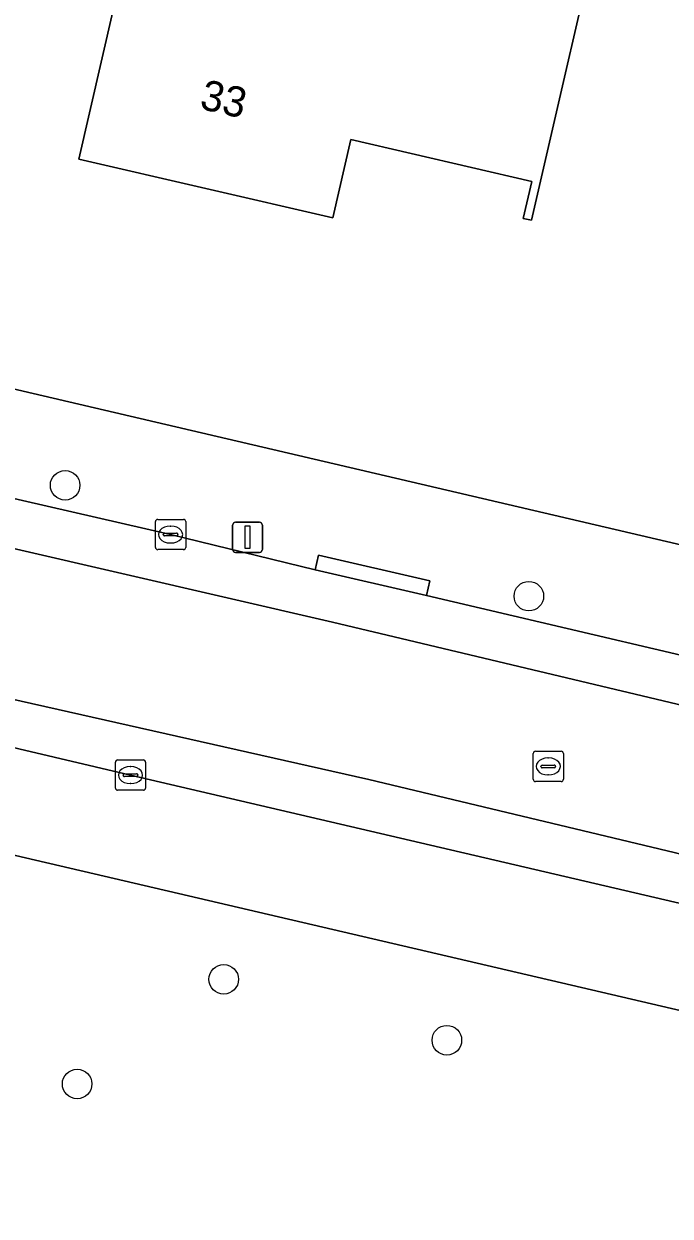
# Model space of a CAD drawing. Extents: x 162184 to 163154, y 385507 to 386516.
# Drawn here: x 162527.25 to 162548.63, y 385675.25 to 385714.66 of the extents above; entities that cross this region are included whole.
import ezdxf

# ---------------------------------------------------------------- set-up
doc = ezdxf.new("R2010")
doc.units = 0
for name, color, linetype in [('IMGEO_Boom', 7, 'Continuous'), ('IMGEO_Erf', 7, 'Continuous'), ('IMGEO_Groenvoorziening', 7, 'Continuous'), ('IMGEO_Kolk', 7, 'Continuous'), ('IMGEO_Lichtmast', 7, 'Continuous'), ('IMGEO_Pand', 7, 'Continuous'), ('IMGEO_Pand_nummerreeks', 7, 'Continuous'), ('IMGEO_Rijbaan_lokaal_gesloten', 7, 'Continuous'), ('IMGEO_Rioolput', 7, 'Continuous'), ('IMGEO_Voetpad_open', 7, 'Continuous')]:
    doc.layers.add(name, color=color, linetype=linetype)

msp = doc.modelspace()

# ---------------------------------------------------------------- linework, layer by layer
at = {"layer": 'IMGEO_Boom'}
for centre in [(162528.619, 385699.41), (162543.958, 385695.746), (162533.865, 385683.081), (162541.246, 385681.067), (162529.016, 385679.622)]:
    msp.add_circle(centre, 0.489, dxfattribs=at)
at = {"layer": 'IMGEO_Erf'}
msp.add_lwpolyline([(162478.146, 385714.062), (162478.381, 385713.959), (162478.624, 385713.877), (162478.764, 385713.841), (162500, 385708.882), (162617.624, 385681.414), (162624.775, 385679.694), (162625.131, 385679.628), (162625.491, 385679.594), (162625.852, 385679.592), (162626.213, 385679.622), (162626.569, 385679.685), (162626.918, 385679.779), (162627.258, 385679.904), (162627.585, 385680.059), (162627.897, 385680.242), (162628.191, 385680.452), (162628.465, 385680.688), (162628.717, 385680.948), (162628.945, 385681.229), (162629.147, 385681.529), (162629.224, 385681.661), (162660.237, 385737.235)], dxfattribs=at)
msp.add_lwpolyline([(162545.173, 385713.042), (162544.047, 385708.17), (162543.771, 385708.233), (162544.054, 385709.456), (162538.067, 385710.839), (162537.47, 385708.254), (162529.072, 385710.194), (162530.198, 385715.066), (162531.216, 385719.474), (162538.062, 385717.892), (162539.069, 385722.247), (162546.882, 385720.442)], close=True, dxfattribs=at)
at = {"layer": 'IMGEO_Groenvoorziening'}
msp.add_lwpolyline([(162551.664, 385652.492), (162554.918, 385680.665), (162529.911, 385686.486), (162510.409, 385691.03)], dxfattribs=at)
at = {"layer": 'IMGEO_Kolk'}
for p, q in [((162531.606, 385697.357), (162531.606, 385698.209)), ((162531.681, 385698.283), (162532.533, 385698.283)), ((162532.094, 385698.063), (162532.119, 385698.063)), ((162532.607, 385698.209), (162532.607, 385697.357)), ((162531.865, 385697.777), (162531.865, 385697.789)), ((162532.303, 385697.74), (162531.905, 385697.74)), ((162531.908, 385697.826), (162532.306, 385697.826)), ((162532.349, 385697.789), (162532.349, 385697.777)), ((162532.533, 385697.283), (162531.681, 385697.283)), ((162532.117, 385697.503), (162532.092, 385697.503)), ((162530.281, 385689.405), (162530.281, 385690.257)), ((162530.356, 385690.331), (162531.208, 385690.331)), ((162530.769, 385690.111), (162530.794, 385690.111)), ((162531.282, 385690.257), (162531.282, 385689.405)), ((162530.54, 385689.825), (162530.54, 385689.837)), ((162530.978, 385689.788), (162530.58, 385689.788)), ((162530.583, 385689.874), (162530.981, 385689.874)), ((162531.024, 385689.837), (162531.024, 385689.825)), ((162531.208, 385689.331), (162530.356, 385689.331)), ((162530.792, 385689.551), (162530.767, 385689.551))]:
    msp.add_line(p, q, dxfattribs=at)
for points in [[(162531.606, 385697.357), (162531.606, 385698.209)], [(162531.681, 385698.283), (162532.533, 385698.283)], [(162532.607, 385698.209), (162532.607, 385697.357)], [(162532.533, 385697.283), (162531.681, 385697.283)], [(162530.281, 385689.405), (162530.281, 385690.257)], [(162530.356, 385690.331), (162531.208, 385690.331)], [(162531.282, 385690.257), (162531.282, 385689.405)], [(162531.208, 385689.331), (162530.356, 385689.331)]]:
    msp.add_lwpolyline(points, dxfattribs=at)
for centre, radius, start, end in [((162531.683, 385698.207), 0.0765, 91.552, 178.448), ((162531.683, 385698.207), 0.0765, 91.552, 178.448), ((162532.531, 385698.207), 0.0765, 1.552, 88.448), ((162532.531, 385698.207), 0.0765, 1.552, 88.448), ((162531.905, 385697.786), 0.0403, 85.8775, 175.7526), ((162531.902, 385697.776), 0.0366, 178.938, 274.7102), ((162532.306, 385697.783), 0.043, 264.8664, 352.4533), ((162532.31, 385697.788), 0.0386, 1.7309, 96.639), ((162531.683, 385697.359), 0.0765, 181.552, 268.448), ((162531.683, 385697.359), 0.0765, 181.552, 268.448), ((162532.531, 385697.359), 0.0765, 271.552, 358.448), ((162532.531, 385697.359), 0.0765, 271.552, 358.448), ((162530.358, 385690.255), 0.0765, 91.552, 178.448), ((162530.358, 385690.255), 0.0765, 91.552, 178.448), ((162531.206, 385690.255), 0.0765, 1.552, 88.448), ((162531.206, 385690.255), 0.0765, 1.552, 88.448), ((162530.58, 385689.834), 0.0403, 85.8775, 175.7526), ((162530.577, 385689.824), 0.0366, 178.938, 274.7102), ((162530.981, 385689.831), 0.043, 264.8664, 352.4533), ((162530.985, 385689.836), 0.0386, 1.7309, 96.639), ((162530.358, 385689.407), 0.0765, 181.552, 268.448), ((162530.358, 385689.407), 0.0765, 181.552, 268.448), ((162531.206, 385689.407), 0.0765, 271.552, 358.448), ((162531.206, 385689.407), 0.0765, 271.552, 358.448)]:
    msp.add_arc(centre, radius, start, end, dxfattribs=at)
for centre, major_axis, ratio, start_param, end_param in [((162532.093, 385697.783), (-0.387, 0.002), 0.722429, 4.712389, 7.853982), ((162532.118, 385697.783), (-0.39, 0.002), 0.717154, 1.570796, 4.712389), ((162530.768, 385689.831), (-0.387, 0.002), 0.722429, 4.712389, 7.853982), ((162530.793, 385689.831), (-0.39, 0.002), 0.717154, 1.570796, 4.712389)]:
    msp.add_ellipse(centre, major_axis=major_axis, ratio=ratio, start_param=start_param, end_param=end_param, dxfattribs=at)
at = {"layer": 'IMGEO_Lichtmast'}
for p, q in [((162534.157, 385697.291), (162534.157, 385698.091)), ((162534.157, 385698.091), (162534.157, 385697.291)), ((162534.257, 385698.191), (162535.047, 385698.191)), ((162535.047, 385698.191), (162534.257, 385698.191)), ((162535.147, 385698.091), (162535.147, 385697.291)), ((162535.147, 385697.291), (162535.147, 385698.091)), ((162535.047, 385697.191), (162534.257, 385697.191)), ((162534.257, 385697.191), (162535.047, 385697.191))]:
    msp.add_line(p, q, dxfattribs=at)
msp.add_lwpolyline([(162534.577, 385698.066), (162534.727, 385698.066), (162534.727, 385697.316), (162534.577, 385697.316), (162534.577, 385698.066)], dxfattribs=at)
for centre, start, end in [((162534.257, 385698.091), 90, 180), ((162534.257, 385698.091), 90, 180), ((162535.047, 385698.091), 0, 90), ((162535.047, 385698.091), 360, 90), ((162534.257, 385697.291), 180, 270), ((162534.257, 385697.291), 180, 270), ((162535.047, 385697.291), 270, 0), ((162535.047, 385697.291), 270, 0)]:
    msp.add_arc(centre, 0.1, start, end, dxfattribs=at)
at = {"layer": 'IMGEO_Pand'}
msp.add_lwpolyline([(162539.069, 385722.247), (162538.062, 385717.892), (162531.216, 385719.474), (162530.198, 385715.066), (162529.072, 385710.194), (162537.47, 385708.254), (162538.067, 385710.839), (162544.054, 385709.456), (162543.771, 385708.233), (162544.047, 385708.17), (162545.173, 385713.042), (162546.882, 385720.442)], close=True, dxfattribs=at)
at = {"layer": 'IMGEO_Rijbaan_lokaal_gesloten'}
for points in [[(162596.673, 385682.668), (162581.228, 385686.28), (162576.537, 385687.359), (162574.67, 385687.832), (162562.11, 385690.704), (162557.426, 385691.836), (162553.638, 385692.705), (162540.574, 385695.766), (162536.884, 385696.617), (162532.103, 385697.782), (162520.672, 385700.403), (162516.684, 385701.329), (162513.036, 385702.201), (162500, 385705.228), (162499.137, 385705.428), (162498.162, 385705.705), (162497.177, 385705.955), (162490.232, 385708.174), (162475.827, 385712.657)], [(162475.54, 385711), (162481.859, 385709.051), (162496.424, 385704.627), (162506.242, 385702.09), (162537.465, 385694.883), (162564.579, 385688.443), (162621.523, 385675.27)], [(162621.523, 385675.27), (162564.579, 385688.443), (162537.465, 385694.883), (162506.242, 385702.09), (162496.424, 385704.627), (162481.859, 385709.051), (162475.54, 385711)], [(162594.827, 385676.576), (162561.442, 385684.248), (162538.659, 385689.688), (162520.788, 385693.711), (162506.353, 385697.029), (162492.081, 385699.555), (162476.801, 385702.157)], [(162476.801, 385702.157), (162492.081, 385699.555), (162506.353, 385697.029), (162520.788, 385693.711), (162538.659, 385689.688), (162561.442, 385684.248), (162594.827, 385676.576)], [(162473.871, 385701.324), (162488.573, 385698.744), (162500, 385696.76), (162502.673, 385696.296), (162505.12, 385695.817), (162507.586, 385695.239), (162510.757, 385694.542), (162530.778, 385689.832), (162552.759, 385684.701), (162560.282, 385682.986), (162566.158, 385681.59), (162573.765, 385679.8), (162578.5, 385678.728), (162582.293, 385677.847), (162592.566, 385675.475)]]:
    msp.add_lwpolyline(points, dxfattribs=at)
at = {"layer": 'IMGEO_Rioolput'}
for p, q in [((162544.099, 385689.692), (162544.099, 385690.544)), ((162544.174, 385690.618), (162545.026, 385690.618)), ((162545.1, 385690.544), (162545.1, 385689.692)), ((162544.358, 385690.112), (162544.358, 385690.124)), ((162544.401, 385690.161), (162544.799, 385690.161)), ((162544.587, 385690.398), (162544.612, 385690.398)), ((162544.842, 385690.124), (162544.842, 385690.112)), ((162544.796, 385690.075), (162544.398, 385690.075)), ((162544.61, 385689.838), (162544.585, 385689.838)), ((162545.026, 385689.618), (162544.174, 385689.618))]:
    msp.add_line(p, q, dxfattribs=at)
for points in [[(162544.099, 385689.692), (162544.099, 385690.544)], [(162544.174, 385690.618), (162545.026, 385690.618)], [(162545.1, 385690.544), (162545.1, 385689.692)], [(162545.026, 385689.618), (162544.174, 385689.618)]]:
    msp.add_lwpolyline(points, dxfattribs=at)
for centre, radius, start, end in [((162544.176, 385690.542), 0.0765, 91.552, 178.448), ((162544.176, 385690.542), 0.0765, 91.552, 178.448), ((162545.024, 385690.542), 0.0765, 1.552, 88.448), ((162545.024, 385690.542), 0.0765, 1.552, 88.448), ((162544.398, 385690.121), 0.0403, 85.8775, 175.7526), ((162544.395, 385690.111), 0.0366, 178.938, 274.7102), ((162544.799, 385690.118), 0.043, 264.8664, 352.4533), ((162544.803, 385690.123), 0.0386, 1.7309, 96.639), ((162544.176, 385689.694), 0.0765, 181.552, 268.448), ((162544.176, 385689.694), 0.0765, 181.552, 268.448), ((162545.024, 385689.694), 0.0765, 271.552, 358.448), ((162545.024, 385689.694), 0.0765, 271.552, 358.448)]:
    msp.add_arc(centre, radius, start, end, dxfattribs=at)
for centre, major_axis, ratio, start_param, end_param in [((162544.586, 385690.118), (-0.387, 0.002), 0.722429, 4.712389, 7.853982), ((162544.611, 385690.118), (-0.39, 0.002), 0.717154, 1.570796, 4.712389)]:
    msp.add_ellipse(centre, major_axis=major_axis, ratio=ratio, start_param=start_param, end_param=end_param, dxfattribs=at)
at = {"layer": 'IMGEO_Voetpad_open'}
for points in [[(162617.624, 385681.414), (162500, 385708.882), (162478.764, 385713.841), (162478.624, 385713.877), (162478.381, 385713.959), (162478.146, 385714.062)], [(162592.566, 385675.475), (162582.293, 385677.847), (162582.18, 385677.36), (162578.387, 385678.241), (162578.5, 385678.728), (162573.765, 385679.8), (162566.158, 385681.59), (162566.043, 385681.104), (162560.167, 385682.5), (162560.282, 385682.986), (162552.759, 385684.701), (162530.778, 385689.832), (162510.757, 385694.542), (162507.586, 385695.239), (162505.12, 385695.817), (162502.673, 385696.296), (162500, 385696.76), (162488.573, 385698.744), (162473.871, 385701.324)], [(162520.672, 385700.403), (162532.103, 385697.782), (162536.884, 385696.617), (162536.996, 385697.104), (162540.686, 385696.253), (162540.574, 385695.766), (162553.638, 385692.705), (162557.426, 385691.836), (162557.543, 385692.322), (162562.227, 385691.19), (162562.11, 385690.704), (162574.67, 385687.832), (162576.537, 385687.359), (162576.649, 385687.846), (162581.34, 385686.767), (162581.228, 385686.28), (162596.673, 385682.668)], [(162473.355, 385698.336), (162479.353, 385697.299), (162486.021, 385696.149), (162500, 385693.286), (162501.777, 385692.922), (162510.409, 385691.03), (162529.911, 385686.486), (162554.918, 385680.665), (162559.349, 385679.634), (162578.242, 385675.236), (162582.915, 385674.148), (162593.532, 385671.677)]]:
    msp.add_lwpolyline(points, dxfattribs=at)
msp.add_lwpolyline([(162540.574, 385695.766), (162540.686, 385696.253), (162536.996, 385697.104), (162536.884, 385696.617)], close=True, dxfattribs=at)

# ---------------------------------------------------------------- texts
at = {"layer": 'IMGEO_Pand_nummerreeks'}
msp.add_text('33', height=1, rotation=346.9924, dxfattribs=at).set_placement((162533.033, 385711.866))

doc.saveas('drawing.dxf')
